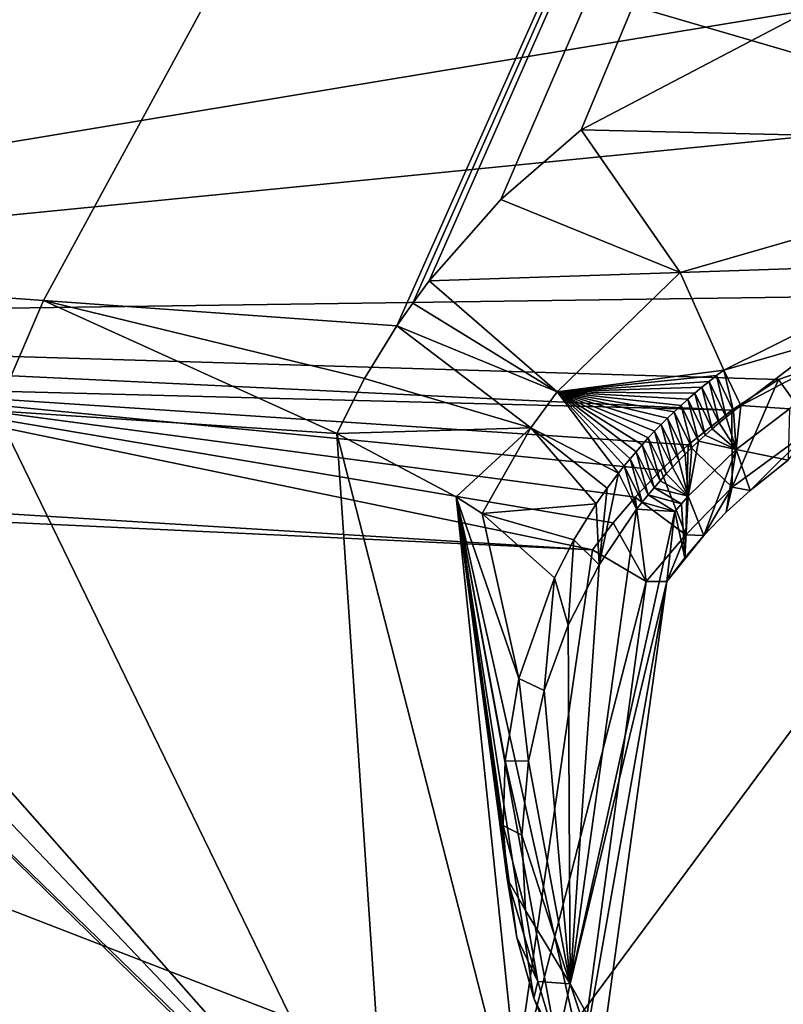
# Model space of a CAD drawing. Header units: millimetres. Extents: x -147 to 294, y -82 to 275.
# Tile 447 of 609: x 188.42 to 191.23, y 237.2 to 240.83. Entities that reach past the tile are written whole.
import ezdxf

# ---------------------------------------------------------------- set-up
doc = ezdxf.new("R2010")
doc.units = ezdxf.units.MM
doc.header["$LTSCALE"] = 67.506716
for name, color, linetype in [('1606', 7, 'CONTINUOUS'), ('1625', 7, 'CONTINUOUS'), ('1627', 7, 'CONTINUOUS'), ('1628', 7, 'CONTINUOUS'), ('1629', 7, 'CONTINUOUS'), ('1643', 7, 'CONTINUOUS'), ('1670', 7, 'CONTINUOUS'), ('1672', 7, 'CONTINUOUS'), ('1674', 7, 'CONTINUOUS'), ('1675', 7, 'CONTINUOUS'), ('1676', 7, 'CONTINUOUS'), ('1677', 7, 'CONTINUOUS'), ('1762', 7, 'CONTINUOUS'), ('1808', 7, 'CONTINUOUS'), ('2223', 7, 'CONTINUOUS'), ('2439', 7, 'CONTINUOUS'), ('2440', 7, 'CONTINUOUS'), ('2441', 7, 'CONTINUOUS'), ('2442', 7, 'CONTINUOUS'), ('2449', 7, 'CONTINUOUS'), ('2454', 7, 'CONTINUOUS'), ('2455', 7, 'CONTINUOUS'), ('2456', 7, 'CONTINUOUS'), ('2457', 7, 'CONTINUOUS'), ('2458', 7, 'CONTINUOUS'), ('2459', 7, 'CONTINUOUS'), ('2460', 7, 'CONTINUOUS'), ('2462', 7, 'CONTINUOUS'), ('3719', 7, 'CONTINUOUS'), ('457', 7, 'CONTINUOUS'), ('458', 7, 'CONTINUOUS'), ('485', 7, 'CONTINUOUS'), ('499', 7, 'CONTINUOUS'), ('522', 7, 'CONTINUOUS'), ('557', 7, 'CONTINUOUS'), ('601', 7, 'CONTINUOUS'), ('640', 7, 'CONTINUOUS'), ('841', 7, 'CONTINUOUS')]:
    doc.layers.add(name, color=color, linetype=linetype)

msp = doc.modelspace()

# ---------------------------------------------------------------- linework, layer by layer
at = {"layer": '1606', "linetype": 'CONTINUOUS'}
for points in [[(187.0712, 239.4696, -8.109), (189.7805, 236.3968, -8.3067), (187.0194, 239.2986, -8.1426), (187.0712, 239.4696, -8.109)], [(188.3286, 239.3845, -7.9837), (189.7805, 236.3968, -8.3067), (187.0712, 239.4696, -8.109), (188.3286, 239.3845, -7.9837)], [(189.585, 239.3013, -7.8651), (189.7805, 236.3968, -8.3067), (188.3286, 239.3845, -7.9837), (189.585, 239.3013, -7.8651)], [(187.0194, 239.2986, -8.1426), (189.7805, 236.3968, -8.3067), (186.9681, 239.1253, -8.1769), (187.0194, 239.2986, -8.1426)], [(189.7805, 236.3968, -8.3067), (190.9048, 235.2802, -8.3659), (186.9681, 239.1253, -8.1769), (189.7805, 236.3968, -8.3067)], [(186.9681, 239.1253, -8.1769), (190.9048, 235.2802, -8.3659), (190.1501, 230.931, -9.1616), (186.9681, 239.1253, -8.1769)], [(187.4093, 229.6132, -9.7263), (186.9681, 239.1253, -8.1769), (190.1501, 230.931, -9.1616), (187.4093, 229.6132, -9.7263)]]:
    msp.add_3dface(points, dxfattribs=at)
at = {"layer": '1625', "linetype": 'CONTINUOUS'}
msp.add_3dface([(187.202, 239.8861, -8.0262), (188.0006, 242.4567, -8.2618), (195.9043, 253.4007, -5.7726), (187.202, 239.8861, -8.0262)], dxfattribs=at)
at = {"layer": '1627', "linetype": 'CONTINUOUS'}
for points in [[(188.3286, 239.3845, -7.9837), (187.202, 239.8861, -8.0262), (188.5051, 239.7905, -7.8996), (188.3286, 239.3845, -7.9837)], [(189.585, 239.3013, -7.8651), (188.3286, 239.3845, -7.9837), (188.5051, 239.7905, -7.8996), (189.585, 239.3013, -7.8651)], [(189.6878, 239.5035, -7.8225), (189.585, 239.3013, -7.8651), (188.5051, 239.7905, -7.8996), (189.6878, 239.5035, -7.8225)], [(189.8064, 239.6973, -7.78), (189.6878, 239.5035, -7.8225), (188.5051, 239.7905, -7.8996), (189.8064, 239.6973, -7.78)]]:
    msp.add_3dface(points, dxfattribs=at)
at = {"layer": '1628', "linetype": 'CONTINUOUS'}
for points in [[(189.6878, 239.5035, -7.8225), (189.8064, 239.6973, -7.78), (190.3004, 239.3221, -7.5713), (189.6878, 239.5035, -7.8225)], [(189.585, 239.3013, -7.8651), (189.6878, 239.5035, -7.8225), (190.3004, 239.3221, -7.5713), (189.585, 239.3013, -7.8651)], [(190.0247, 239.0671, -7.7203), (189.585, 239.3013, -7.8651), (190.3004, 239.3221, -7.5713), (190.0247, 239.0671, -7.7203)], [(190.1213, 239.0057, -7.6407), (190.0247, 239.0671, -7.7203), (190.3004, 239.3221, -7.5713), (190.1213, 239.0057, -7.6407)], [(190.5406, 239.0417, -7.0309), (190.1213, 239.0057, -7.6407), (190.3004, 239.3221, -7.5713), (190.5406, 239.0417, -7.0309)], [(190.4585, 238.9087, -7.0628), (190.1213, 239.0057, -7.6407), (190.5406, 239.0417, -7.0309), (190.4585, 238.9087, -7.0628)], [(190.3868, 238.7696, -7.0938), (190.1213, 239.0057, -7.6407), (190.4585, 238.9087, -7.0628), (190.3868, 238.7696, -7.0938)]]:
    msp.add_3dface(points, dxfattribs=at)
at = {"layer": '1629', "linetype": 'CONTINUOUS'}
for points in [[(189.7805, 236.3968, -8.3067), (189.585, 239.3013, -7.8651), (190.282, 236.5878, -8.0422), (189.7805, 236.3968, -8.3067)], [(189.585, 239.3013, -7.8651), (190.0247, 239.0671, -7.7203), (190.282, 236.5878, -8.0422), (189.585, 239.3013, -7.8651)], [(190.0247, 239.0671, -7.7203), (190.1213, 239.0057, -7.6407), (190.2564, 238.3986, -7.1639), (190.0247, 239.0671, -7.7203)], [(190.282, 236.5878, -8.0422), (190.0247, 239.0671, -7.7203), (190.551, 236.7201, -7.318), (190.282, 236.5878, -8.0422)], [(190.551, 236.7201, -7.318), (190.0247, 239.0671, -7.7203), (190.4088, 236.9773, -7.313), (190.551, 236.7201, -7.318)], [(190.4088, 236.9773, -7.313), (190.0247, 239.0671, -7.7203), (190.3111, 237.22, -7.3012), (190.4088, 236.9773, -7.313)], [(190.3111, 237.22, -7.3012), (190.0247, 239.0671, -7.7203), (190.249, 237.4437, -7.2847), (190.3111, 237.22, -7.3012)], [(190.249, 237.4437, -7.2847), (190.0247, 239.0671, -7.7203), (190.2123, 237.6605, -7.2642), (190.249, 237.4437, -7.2847)], [(190.2123, 237.6605, -7.2642), (190.0247, 239.0671, -7.7203), (190.1983, 237.8564, -7.2425), (190.2123, 237.6605, -7.2642)], [(190.1983, 237.8564, -7.2425), (190.0247, 239.0671, -7.7203), (190.2058, 238.095, -7.2115), (190.1983, 237.8564, -7.2425)], [(190.2058, 238.095, -7.2115), (190.0247, 239.0671, -7.7203), (190.2564, 238.3986, -7.1639), (190.2058, 238.095, -7.2115)], [(190.1213, 239.0057, -7.6407), (190.3868, 238.7696, -7.0938), (190.2564, 238.3986, -7.1639), (190.1213, 239.0057, -7.6407)]]:
    msp.add_3dface(points, dxfattribs=at)
at = {"layer": '1643', "linetype": 'CONTINUOUS'}
for points in [[(187.202, 239.8861, -8.0262), (195.9043, 253.4007, -5.7726), (188.5051, 239.7905, -7.8996), (187.202, 239.8861, -8.0262)], [(195.9043, 253.4007, -5.7726), (189.8064, 239.6973, -7.78), (188.5051, 239.7905, -7.8996), (195.9043, 253.4007, -5.7726)], [(189.8064, 239.6973, -7.78), (195.9043, 253.4007, -5.7726), (189.8647, 239.7818, -7.761), (189.8064, 239.6973, -7.78)], [(189.8647, 239.7818, -7.761), (195.9043, 253.4007, -5.7726), (189.9254, 239.8636, -7.7422), (189.8647, 239.7818, -7.761)], [(189.9254, 239.8636, -7.7422), (195.9043, 253.4007, -5.7726), (190.1901, 240.1637, -7.6699), (189.9254, 239.8636, -7.7422)], [(190.1901, 240.1637, -7.6699), (195.9043, 253.4007, -5.7726), (190.485, 240.4206, -7.6024), (190.1901, 240.1637, -7.6699)], [(190.485, 240.4206, -7.6024), (195.9043, 253.4007, -5.7726), (191.4188, 240.9098, -7.443), (190.485, 240.4206, -7.6024)]]:
    msp.add_3dface(points, dxfattribs=at)
at = {"layer": '1670', "linetype": 'CONTINUOUS'}
for points in [[(187.9031, 247.5677, -4.5563), (184.3451, 239.7066, -6.0448), (195.314, 245.924, -4.1828), (187.9031, 247.5677, -4.5563)], [(184.3451, 239.7066, -6.0448), (196.0411, 244.8424, -4.2603), (195.314, 245.924, -4.1828), (184.3451, 239.7066, -6.0448)], [(196.0411, 244.8424, -4.2603), (184.3451, 239.7066, -6.0448), (197.4115, 244.2676, -4.2472), (196.0411, 244.8424, -4.2603)], [(197.4115, 244.2676, -4.2472), (184.3451, 239.7066, -6.0448), (205.9488, 243.2832, -4.0343), (197.4115, 244.2676, -4.2472)], [(205.9488, 243.2832, -4.0343), (184.3451, 239.7066, -6.0448), (204.3495, 241.686, -4.246), (205.9488, 243.2832, -4.0343)], [(184.3451, 239.7066, -6.0448), (192.1253, 239.8158, -5.2073), (204.3495, 241.686, -4.246), (184.3451, 239.7066, -6.0448)], [(191.212, 239.5001, -5.3371), (192.1253, 239.8158, -5.2073), (184.3451, 239.7066, -6.0448), (191.212, 239.5001, -5.3371)], [(191.0405, 239.3872, -5.3703), (191.212, 239.5001, -5.3371), (184.3451, 239.7066, -6.0448), (191.0405, 239.3872, -5.3703)], [(187.6165, 239.4753, -5.7033), (191.0405, 239.3872, -5.3703), (184.3451, 239.7066, -6.0448), (187.6165, 239.4753, -5.7033)], [(190.8791, 239.2589, -5.4052), (191.0405, 239.3872, -5.3703), (187.6165, 239.4753, -5.7033), (190.8791, 239.2589, -5.4052)]]:
    msp.add_3dface(points, dxfattribs=at)
at = {"layer": '1672', "linetype": 'CONTINUOUS'}
for points in [[(184.0931, 239.8335, -6.2882), (193.4176, 254.433, -3.5053), (193.2798, 254.7092, -3.7262), (184.0931, 239.8335, -6.2882)], [(187.9031, 247.5677, -4.5563), (193.4176, 254.433, -3.5053), (184.0931, 239.8335, -6.2882), (187.9031, 247.5677, -4.5563)]]:
    msp.add_3dface(points, dxfattribs=at)
at = {"layer": '1674', "linetype": 'CONTINUOUS'}
for points in [[(190.5272, 238.8722, -5.4992), (187.6165, 239.4753, -5.7033), (187.3741, 239.066, -5.7961), (190.5272, 238.8722, -5.4992)], [(190.8791, 239.2589, -5.4052), (187.6165, 239.4753, -5.7033), (190.7791, 239.1662, -5.429), (190.8791, 239.2589, -5.4052)], [(190.7791, 239.1662, -5.429), (187.6165, 239.4753, -5.7033), (190.684, 239.0669, -5.4536), (190.7791, 239.1662, -5.429)], [(190.684, 239.0669, -5.4536), (187.6165, 239.4753, -5.7033), (190.6034, 238.9723, -5.4762), (190.684, 239.0669, -5.4536)], [(190.6034, 238.9723, -5.4762), (187.6165, 239.4753, -5.7033), (190.5272, 238.8722, -5.4992), (190.6034, 238.9723, -5.4762)]]:
    msp.add_3dface(points, dxfattribs=at)
at = {"layer": '1675', "linetype": 'CONTINUOUS'}
for points in [[(190.8791, 239.2589, -5.4052), (190.7791, 239.1662, -5.429), (190.8711, 238.9276, -5.5742), (190.8791, 239.2589, -5.4052)], [(191.0414, 239.1036, -5.5225), (190.8791, 239.2589, -5.4052), (190.8711, 238.9276, -5.5742), (191.0414, 239.1036, -5.5225)], [(190.7791, 239.1662, -5.429), (190.684, 239.0669, -5.4536), (190.8711, 238.9276, -5.5742), (190.7791, 239.1662, -5.429)], [(190.9377, 238.9252, -5.8116), (191.0414, 239.1036, -5.5225), (190.8711, 238.9276, -5.5742), (190.9377, 238.9252, -5.8116)], [(191.0201, 239.0107, -5.7891), (191.0414, 239.1036, -5.5225), (190.9377, 238.9252, -5.8116), (191.0201, 239.0107, -5.7891)], [(191.1078, 239.0915, -5.7667), (191.0414, 239.1036, -5.5225), (191.0201, 239.0107, -5.7891), (191.1078, 239.0915, -5.7667)]]:
    msp.add_3dface(points, dxfattribs=at)
at = {"layer": '1676', "linetype": 'CONTINUOUS'}
for points in [[(191.212, 239.5001, -5.3371), (191.0405, 239.3872, -5.3703), (191.0414, 239.1036, -5.5225), (191.212, 239.5001, -5.3371)], [(191.212, 239.5001, -5.3371), (191.0414, 239.1036, -5.5225), (191.3402, 239.3222, -5.4587), (191.212, 239.5001, -5.3371)], [(191.0405, 239.3872, -5.3703), (190.8791, 239.2589, -5.4052), (191.0414, 239.1036, -5.5225), (191.0405, 239.3872, -5.3703)], [(191.0414, 239.1036, -5.5225), (191.1078, 239.0915, -5.7667), (191.3402, 239.3222, -5.4587), (191.0414, 239.1036, -5.5225)], [(191.3402, 239.3222, -5.4587), (191.1078, 239.0915, -5.7667), (191.2484, 239.2023, -5.7338), (191.3402, 239.3222, -5.4587)]]:
    msp.add_3dface(points, dxfattribs=at)
at = {"layer": '1677', "linetype": 'CONTINUOUS'}
msp.add_3dface([(192.1253, 239.8158, -5.2073), (191.212, 239.5001, -5.3371), (191.3402, 239.3222, -5.4587), (192.1253, 239.8158, -5.2073)], dxfattribs=at)
at = {"layer": '1762', "linetype": 'CONTINUOUS'}
for points in [[(183.9437, 239.9759, -7.3894), (193.1236, 254.9216, -4.8035), (184.1483, 237.4983, -7.9998), (183.9437, 239.9759, -7.3894)], [(184.1483, 237.4983, -7.9998), (193.1236, 254.9216, -4.8035), (185.317, 239.5026, -7.6464), (184.1483, 237.4983, -7.9998)], [(185.317, 239.5026, -7.6464), (193.1236, 254.9216, -4.8035), (194.2469, 254.0848, -5.1206), (185.317, 239.5026, -7.6464)]]:
    msp.add_3dface(points, dxfattribs=at)
at = {"layer": '1808', "linetype": 'CONTINUOUS'}
for points in [[(184.0931, 239.8335, -6.2882), (193.1236, 254.9216, -4.8035), (183.9437, 239.9759, -7.3894), (184.0931, 239.8335, -6.2882)], [(184.0931, 239.8335, -6.2882), (193.2798, 254.7092, -3.7262), (193.1236, 254.9216, -4.8035), (184.0931, 239.8335, -6.2882)]]:
    msp.add_3dface(points, dxfattribs=at)
at = {"layer": '2223', "linetype": 'CONTINUOUS'}
for points in [[(190.2306, 236.8304, -5.8496), (184.1835, 239.1702, -6.1548), (181.2966, 226.9352, -8.747), (190.2306, 236.8304, -5.8496)], [(190.5272, 238.8722, -5.4992), (187.3741, 239.066, -5.7961), (184.1835, 239.1702, -6.1548), (190.5272, 238.8722, -5.4992)], [(190.5272, 238.8722, -5.4992), (184.1835, 239.1702, -6.1548), (190.2306, 236.8304, -5.8496), (190.5272, 238.8722, -5.4992)]]:
    msp.add_3dface(points, dxfattribs=at)
at = {"layer": '2439', "linetype": 'CONTINUOUS'}
for points in [[(190.5272, 238.8722, -5.4992), (190.2306, 236.8304, -5.8496), (190.7252, 238.755, -5.6081), (190.5272, 238.8722, -5.4992)], [(190.7252, 238.755, -5.6081), (190.2306, 236.8304, -5.8496), (190.467, 236.8628, -5.9206), (190.7252, 238.755, -5.6081)], [(190.7252, 238.755, -5.6081), (190.467, 236.8628, -5.9206), (190.8011, 238.7561, -5.8533), (190.7252, 238.755, -5.6081)], [(190.8011, 238.7561, -5.8533), (190.467, 236.8628, -5.9206), (190.5516, 236.9517, -6.1483), (190.8011, 238.7561, -5.8533)]]:
    msp.add_3dface(points, dxfattribs=at)
at = {"layer": '2440', "linetype": 'CONTINUOUS'}
for points in [[(190.684, 239.0669, -5.4536), (190.6034, 238.9723, -5.4762), (190.7252, 238.755, -5.6081), (190.684, 239.0669, -5.4536)], [(190.8711, 238.9276, -5.5742), (190.684, 239.0669, -5.4536), (190.7252, 238.755, -5.6081), (190.8711, 238.9276, -5.5742)], [(190.6034, 238.9723, -5.4762), (190.5272, 238.8722, -5.4992), (190.7252, 238.755, -5.6081), (190.6034, 238.9723, -5.4762)], [(190.8711, 238.9276, -5.5742), (190.7252, 238.755, -5.6081), (190.8011, 238.7561, -5.8533), (190.8711, 238.9276, -5.5742)], [(190.9377, 238.9252, -5.8116), (190.8711, 238.9276, -5.5742), (190.8011, 238.7561, -5.8533), (190.9377, 238.9252, -5.8116)], [(190.9377, 238.9252, -5.8116), (190.8011, 238.7561, -5.8533), (190.8672, 238.8428, -5.8324), (190.9377, 238.9252, -5.8116)]]:
    msp.add_3dface(points, dxfattribs=at)
at = {"layer": '2441', "linetype": 'CONTINUOUS'}
for points in [[(190.8793, 239.0694, -6.4512), (190.8672, 238.8428, -5.8324), (190.8546, 239.0416, -6.4578), (190.8793, 239.0694, -6.4512)], [(190.9377, 238.9252, -5.8116), (190.8672, 238.8428, -5.8324), (190.8793, 239.0694, -6.4512), (190.9377, 238.9252, -5.8116)], [(190.8306, 239.0133, -6.4645), (190.8011, 238.7561, -5.8533), (190.4455, 237.2731, -6.7756), (190.8306, 239.0133, -6.4645)], [(190.8672, 238.8428, -5.8324), (190.8011, 238.7561, -5.8533), (190.8306, 239.0133, -6.4645), (190.8672, 238.8428, -5.8324)], [(190.8546, 239.0416, -6.4578), (190.8672, 238.8428, -5.8324), (190.8306, 239.0133, -6.4645), (190.8546, 239.0416, -6.4578)], [(190.8011, 238.7561, -5.8533), (190.5516, 236.9517, -6.1483), (190.4455, 237.2731, -6.7756), (190.8011, 238.7561, -5.8533)], [(190.4455, 237.2731, -6.7756), (190.5516, 236.9517, -6.1483), (190.9467, 236.3661, -6.8672), (190.4455, 237.2731, -6.7756)]]:
    msp.add_3dface(points, dxfattribs=at)
at = {"layer": '2442', "linetype": 'CONTINUOUS'}
for points in [[(191.2535, 239.3918, -6.3655), (191.2484, 239.2023, -5.7338), (191.0561, 239.2423, -6.4075), (191.2535, 239.3918, -6.3655)], [(190.9377, 238.9252, -5.8116), (190.8793, 239.0694, -6.4512), (191.0561, 239.2423, -6.4075), (190.9377, 238.9252, -5.8116)], [(191.0201, 239.0107, -5.7891), (190.9377, 238.9252, -5.8116), (191.0561, 239.2423, -6.4075), (191.0201, 239.0107, -5.7891)], [(191.1078, 239.0915, -5.7667), (191.0201, 239.0107, -5.7891), (191.0561, 239.2423, -6.4075), (191.1078, 239.0915, -5.7667)], [(191.2484, 239.2023, -5.7338), (191.1078, 239.0915, -5.7667), (191.0561, 239.2423, -6.4075), (191.2484, 239.2023, -5.7338)]]:
    msp.add_3dface(points, dxfattribs=at)
at = {"layer": '2449', "linetype": 'CONTINUOUS'}
for points in [[(190.8306, 239.0133, -6.4645), (190.4455, 237.2731, -6.7756), (190.6899, 239.0218, -6.4766), (190.8306, 239.0133, -6.4645)], [(190.6899, 239.0218, -6.4766), (190.4455, 237.2731, -6.7756), (190.5517, 238.8175, -6.5224), (190.6899, 239.0218, -6.4766)], [(190.5517, 238.8175, -6.5224), (190.4455, 237.2731, -6.7756), (190.4377, 238.5951, -6.5687), (190.5517, 238.8175, -6.5224)], [(190.4377, 238.5951, -6.5687), (190.4455, 237.2731, -6.7756), (190.3497, 238.3534, -6.6156), (190.4377, 238.5951, -6.5687)], [(190.3497, 238.3534, -6.6156), (190.4455, 237.2731, -6.7756), (190.2914, 238.0936, -6.6625), (190.3497, 238.3534, -6.6156)], [(190.2914, 238.0936, -6.6625), (190.4455, 237.2731, -6.7756), (190.2673, 237.8206, -6.7078), (190.2914, 238.0936, -6.6625)], [(190.2673, 237.8206, -6.7078), (190.4455, 237.2731, -6.7756), (190.28, 237.5428, -6.7501), (190.2673, 237.8206, -6.7078)], [(190.28, 237.5428, -6.7501), (190.4455, 237.2731, -6.7756), (190.3258, 237.2814, -6.7864), (190.28, 237.5428, -6.7501)], [(190.3258, 237.2814, -6.7864), (190.4455, 237.2731, -6.7756), (190.3958, 237.0492, -6.8157), (190.3258, 237.2814, -6.7864)], [(190.4455, 237.2731, -6.7756), (190.9467, 236.3661, -6.8672), (190.3958, 237.0492, -6.8157), (190.4455, 237.2731, -6.7756)]]:
    msp.add_3dface(points, dxfattribs=at)
at = {"layer": '2454', "linetype": 'CONTINUOUS'}
for points in [[(190.485, 240.4206, -7.6024), (191.4188, 240.9098, -7.443), (192.5057, 240.3716, -7.1751), (190.485, 240.4206, -7.6024)], [(190.485, 240.4206, -7.6024), (192.5057, 240.3716, -7.1751), (190.8497, 239.894, -7.422), (190.485, 240.4206, -7.6024)], [(192.5057, 240.3716, -7.1751), (192.4414, 239.9481, -6.5911), (190.8497, 239.894, -7.422), (192.5057, 240.3716, -7.1751)], [(190.8497, 239.894, -7.422), (192.4414, 239.9481, -6.5911), (191.0112, 239.5348, -6.8856), (190.8497, 239.894, -7.422)], [(191.0112, 239.5348, -6.8856), (192.4414, 239.9481, -6.5911), (191.6796, 239.8658, -6.7297), (191.0112, 239.5348, -6.8856)]]:
    msp.add_3dface(points, dxfattribs=at)
at = {"layer": '2455', "linetype": 'CONTINUOUS'}
for points in [[(190.1901, 240.1637, -7.6699), (190.485, 240.4206, -7.6024), (190.8497, 239.894, -7.422), (190.1901, 240.1637, -7.6699)], [(189.9254, 239.8636, -7.7422), (190.1901, 240.1637, -7.6699), (190.8497, 239.894, -7.422), (189.9254, 239.8636, -7.7422)], [(189.9254, 239.8636, -7.7422), (190.8497, 239.894, -7.422), (190.3966, 239.4542, -7.5401), (189.9254, 239.8636, -7.7422)], [(190.8497, 239.894, -7.422), (191.0112, 239.5348, -6.8856), (190.3966, 239.4542, -7.5401), (190.8497, 239.894, -7.422)], [(190.3966, 239.4542, -7.5401), (191.0112, 239.5348, -6.8856), (190.984, 239.5141, -6.8929), (190.3966, 239.4542, -7.5401)], [(190.9571, 239.4931, -6.9002), (190.3966, 239.4542, -7.5401), (190.984, 239.5141, -6.8929), (190.9571, 239.4931, -6.9002)], [(190.9306, 239.4716, -6.9075), (190.3966, 239.4542, -7.5401), (190.9571, 239.4931, -6.9002), (190.9306, 239.4716, -6.9075)], [(190.9045, 239.4496, -6.9148), (190.3966, 239.4542, -7.5401), (190.9306, 239.4716, -6.9075), (190.9045, 239.4496, -6.9148)], [(190.6229, 239.1553, -7.0016), (190.3966, 239.4542, -7.5401), (190.644, 239.1819, -6.9945), (190.6229, 239.1553, -7.0016)], [(190.644, 239.1819, -6.9945), (190.3966, 239.4542, -7.5401), (190.6656, 239.2081, -6.9873), (190.644, 239.1819, -6.9945)], [(190.6656, 239.2081, -6.9873), (190.3966, 239.4542, -7.5401), (190.6876, 239.234, -6.9802), (190.6656, 239.2081, -6.9873)], [(190.6876, 239.234, -6.9802), (190.3966, 239.4542, -7.5401), (190.71, 239.2595, -6.973), (190.6876, 239.234, -6.9802)], [(190.71, 239.2595, -6.973), (190.3966, 239.4542, -7.5401), (190.7329, 239.2846, -6.9658), (190.71, 239.2595, -6.973)], [(190.7329, 239.2846, -6.9658), (190.3966, 239.4542, -7.5401), (190.7562, 239.3094, -6.9585), (190.7329, 239.2846, -6.9658)], [(190.7562, 239.3094, -6.9585), (190.3966, 239.4542, -7.5401), (190.7799, 239.3337, -6.9513), (190.7562, 239.3094, -6.9585)], [(190.7799, 239.3337, -6.9513), (190.3966, 239.4542, -7.5401), (190.804, 239.3577, -6.944), (190.7799, 239.3337, -6.9513)], [(190.804, 239.3577, -6.944), (190.3966, 239.4542, -7.5401), (190.8285, 239.3813, -6.9367), (190.804, 239.3577, -6.944)], [(190.8285, 239.3813, -6.9367), (190.3966, 239.4542, -7.5401), (190.8535, 239.4045, -6.9294), (190.8285, 239.3813, -6.9367)], [(190.8535, 239.4045, -6.9294), (190.3966, 239.4542, -7.5401), (190.8788, 239.4273, -6.9221), (190.8535, 239.4045, -6.9294)], [(190.8788, 239.4273, -6.9221), (190.3966, 239.4542, -7.5401), (190.9045, 239.4496, -6.9148), (190.8788, 239.4273, -6.9221)]]:
    msp.add_3dface(points, dxfattribs=at)
at = {"layer": '2456', "linetype": 'CONTINUOUS'}
for points in [[(189.8647, 239.7818, -7.761), (189.9254, 239.8636, -7.7422), (190.3966, 239.4542, -7.5401), (189.8647, 239.7818, -7.761)], [(189.8064, 239.6973, -7.78), (189.8647, 239.7818, -7.761), (190.3966, 239.4542, -7.5401), (189.8064, 239.6973, -7.78)], [(190.3004, 239.3221, -7.5713), (189.8064, 239.6973, -7.78), (190.3966, 239.4542, -7.5401), (190.3004, 239.3221, -7.5713)], [(190.3004, 239.3221, -7.5713), (190.3966, 239.4542, -7.5401), (190.6229, 239.1553, -7.0016), (190.3004, 239.3221, -7.5713)], [(190.5406, 239.0417, -7.0309), (190.3004, 239.3221, -7.5713), (190.5808, 239.0993, -7.0163), (190.5406, 239.0417, -7.0309)], [(190.3004, 239.3221, -7.5713), (190.6229, 239.1553, -7.0016), (190.5808, 239.0993, -7.0163), (190.3004, 239.3221, -7.5713)]]:
    msp.add_3dface(points, dxfattribs=at)
at = {"layer": '2457', "linetype": 'CONTINUOUS'}
for points in [[(190.6899, 239.0218, -6.4766), (190.5517, 238.8175, -6.5224), (190.6229, 239.1553, -7.0016), (190.6899, 239.0218, -6.4766)], [(190.6229, 239.1553, -7.0016), (190.5517, 238.8175, -6.5224), (190.5808, 239.0993, -7.0163), (190.6229, 239.1553, -7.0016)], [(190.5517, 238.8175, -6.5224), (190.5406, 239.0417, -7.0309), (190.5808, 239.0993, -7.0163), (190.5517, 238.8175, -6.5224)], [(190.4585, 238.9087, -7.0628), (190.5406, 239.0417, -7.0309), (190.5517, 238.8175, -6.5224), (190.4585, 238.9087, -7.0628)], [(190.3868, 238.7696, -7.0938), (190.4585, 238.9087, -7.0628), (190.4377, 238.5951, -6.5687), (190.3868, 238.7696, -7.0938)], [(190.4585, 238.9087, -7.0628), (190.5517, 238.8175, -6.5224), (190.4377, 238.5951, -6.5687), (190.4585, 238.9087, -7.0628)], [(190.2564, 238.3986, -7.1639), (190.3868, 238.7696, -7.0938), (190.3497, 238.3534, -6.6156), (190.2564, 238.3986, -7.1639)], [(190.3868, 238.7696, -7.0938), (190.4377, 238.5951, -6.5687), (190.3497, 238.3534, -6.6156), (190.3868, 238.7696, -7.0938)], [(190.2058, 238.095, -7.2115), (190.2564, 238.3986, -7.1639), (190.2914, 238.0936, -6.6625), (190.2058, 238.095, -7.2115)], [(190.2564, 238.3986, -7.1639), (190.3497, 238.3534, -6.6156), (190.2914, 238.0936, -6.6625), (190.2564, 238.3986, -7.1639)], [(190.1983, 237.8564, -7.2425), (190.2058, 238.095, -7.2115), (190.2673, 237.8206, -6.7078), (190.1983, 237.8564, -7.2425)], [(190.2058, 238.095, -7.2115), (190.2914, 238.0936, -6.6625), (190.2673, 237.8206, -6.7078), (190.2058, 238.095, -7.2115)], [(190.2123, 237.6605, -7.2642), (190.1983, 237.8564, -7.2425), (190.28, 237.5428, -6.7501), (190.2123, 237.6605, -7.2642)], [(190.1983, 237.8564, -7.2425), (190.2673, 237.8206, -6.7078), (190.28, 237.5428, -6.7501), (190.1983, 237.8564, -7.2425)], [(190.249, 237.4437, -7.2847), (190.2123, 237.6605, -7.2642), (190.3258, 237.2814, -6.7864), (190.249, 237.4437, -7.2847)], [(190.2123, 237.6605, -7.2642), (190.28, 237.5428, -6.7501), (190.3258, 237.2814, -6.7864), (190.2123, 237.6605, -7.2642)], [(190.3111, 237.22, -7.3012), (190.249, 237.4437, -7.2847), (190.3258, 237.2814, -6.7864), (190.3111, 237.22, -7.3012)], [(190.3111, 237.22, -7.3012), (190.3258, 237.2814, -6.7864), (190.3958, 237.0492, -6.8157), (190.3111, 237.22, -7.3012)], [(190.4088, 236.9773, -7.313), (190.3111, 237.22, -7.3012), (190.3958, 237.0492, -6.8157), (190.4088, 236.9773, -7.313)]]:
    msp.add_3dface(points, dxfattribs=at)
at = {"layer": '2458', "linetype": 'CONTINUOUS'}
for points in [[(190.984, 239.5141, -6.8929), (191.0112, 239.5348, -6.8856), (191.0464, 239.3829, -6.3866), (190.984, 239.5141, -6.8929)], [(191.0464, 239.3829, -6.3866), (191.0112, 239.5348, -6.8856), (191.0733, 239.4037, -6.3808), (191.0464, 239.3829, -6.3866)], [(190.9306, 239.4716, -6.9075), (190.9571, 239.4931, -6.9002), (190.9938, 239.3399, -6.3982), (190.9306, 239.4716, -6.9075)], [(190.9571, 239.4931, -6.9002), (190.984, 239.5141, -6.8929), (191.0199, 239.3616, -6.3924), (190.9571, 239.4931, -6.9002)], [(190.9938, 239.3399, -6.3982), (190.9571, 239.4931, -6.9002), (191.0199, 239.3616, -6.3924), (190.9938, 239.3399, -6.3982)], [(191.0199, 239.3616, -6.3924), (190.984, 239.5141, -6.8929), (191.0464, 239.3829, -6.3866), (191.0199, 239.3616, -6.3924)], [(190.8788, 239.4273, -6.9221), (190.9045, 239.4496, -6.9148), (190.9428, 239.2953, -6.41), (190.8788, 239.4273, -6.9221)], [(190.9045, 239.4496, -6.9148), (190.9306, 239.4716, -6.9075), (190.9681, 239.3178, -6.4041), (190.9045, 239.4496, -6.9148)], [(190.9428, 239.2953, -6.41), (190.9045, 239.4496, -6.9148), (190.9681, 239.3178, -6.4041), (190.9428, 239.2953, -6.41)], [(190.9681, 239.3178, -6.4041), (190.9306, 239.4716, -6.9075), (190.9938, 239.3399, -6.3982), (190.9681, 239.3178, -6.4041)], [(190.8535, 239.4045, -6.9294), (190.8788, 239.4273, -6.9221), (190.9178, 239.2724, -6.416), (190.8535, 239.4045, -6.9294)], [(190.9178, 239.2724, -6.416), (190.8788, 239.4273, -6.9221), (190.9428, 239.2953, -6.41), (190.9178, 239.2724, -6.416)], [(190.804, 239.3577, -6.944), (190.8285, 239.3813, -6.9367), (190.8689, 239.2253, -6.4279), (190.804, 239.3577, -6.944)], [(190.8285, 239.3813, -6.9367), (190.8535, 239.4045, -6.9294), (190.8932, 239.249, -6.4219), (190.8285, 239.3813, -6.9367)], [(190.8689, 239.2253, -6.4279), (190.8285, 239.3813, -6.9367), (190.8932, 239.249, -6.4219), (190.8689, 239.2253, -6.4279)], [(190.8932, 239.249, -6.4219), (190.8535, 239.4045, -6.9294), (190.9178, 239.2724, -6.416), (190.8932, 239.249, -6.4219)], [(190.7799, 239.3337, -6.9513), (190.804, 239.3577, -6.944), (190.8451, 239.2011, -6.434), (190.7799, 239.3337, -6.9513)], [(190.8451, 239.2011, -6.434), (190.804, 239.3577, -6.944), (190.8689, 239.2253, -6.4279), (190.8451, 239.2011, -6.434)], [(190.7329, 239.2846, -6.9658), (190.7562, 239.3094, -6.9585), (190.7987, 239.1518, -6.4461), (190.7329, 239.2846, -6.9658)], [(190.7562, 239.3094, -6.9585), (190.7799, 239.3337, -6.9513), (190.8217, 239.1766, -6.44), (190.7562, 239.3094, -6.9585)], [(190.7987, 239.1518, -6.4461), (190.7562, 239.3094, -6.9585), (190.8217, 239.1766, -6.44), (190.7987, 239.1518, -6.4461)], [(190.8217, 239.1766, -6.44), (190.7799, 239.3337, -6.9513), (190.8451, 239.2011, -6.434), (190.8217, 239.1766, -6.44)], [(190.71, 239.2595, -6.973), (190.7329, 239.2846, -6.9658), (190.7761, 239.1265, -6.4521), (190.71, 239.2595, -6.973)], [(190.7761, 239.1265, -6.4521), (190.7329, 239.2846, -6.9658), (190.7987, 239.1518, -6.4461), (190.7761, 239.1265, -6.4521)], [(190.6656, 239.2081, -6.9873), (190.6876, 239.234, -6.9802), (190.7322, 239.0749, -6.4643), (190.6656, 239.2081, -6.9873)], [(190.6876, 239.234, -6.9802), (190.71, 239.2595, -6.973), (190.7539, 239.1009, -6.4582), (190.6876, 239.234, -6.9802)], [(190.7322, 239.0749, -6.4643), (190.6876, 239.234, -6.9802), (190.7539, 239.1009, -6.4582), (190.7322, 239.0749, -6.4643)], [(190.7539, 239.1009, -6.4582), (190.71, 239.2595, -6.973), (190.7761, 239.1265, -6.4521), (190.7539, 239.1009, -6.4582)], [(190.644, 239.1819, -6.9945), (190.6656, 239.2081, -6.9873), (190.7108, 239.0485, -6.4704), (190.644, 239.1819, -6.9945)], [(190.7108, 239.0485, -6.4704), (190.6656, 239.2081, -6.9873), (190.7322, 239.0749, -6.4643), (190.7108, 239.0485, -6.4704)], [(190.6899, 239.0218, -6.4766), (190.6229, 239.1553, -7.0016), (190.644, 239.1819, -6.9945), (190.6899, 239.0218, -6.4766)], [(190.6899, 239.0218, -6.4766), (190.644, 239.1819, -6.9945), (190.7108, 239.0485, -6.4704), (190.6899, 239.0218, -6.4766)]]:
    msp.add_3dface(points, dxfattribs=at)
at = {"layer": '2459', "linetype": 'CONTINUOUS'}
for points in [[(191.0561, 239.2423, -6.4075), (191.0199, 239.3616, -6.3924), (191.0464, 239.3829, -6.3866), (191.0561, 239.2423, -6.4075)], [(191.0561, 239.2423, -6.4075), (191.0464, 239.3829, -6.3866), (191.0733, 239.4037, -6.3808), (191.0561, 239.2423, -6.4075)], [(191.2535, 239.3918, -6.3655), (191.0561, 239.2423, -6.4075), (191.0733, 239.4037, -6.3808), (191.2535, 239.3918, -6.3655)], [(191.0561, 239.2423, -6.4075), (190.9681, 239.3178, -6.4041), (190.9938, 239.3399, -6.3982), (191.0561, 239.2423, -6.4075)], [(191.0561, 239.2423, -6.4075), (190.9938, 239.3399, -6.3982), (191.0199, 239.3616, -6.3924), (191.0561, 239.2423, -6.4075)], [(191.0561, 239.2423, -6.4075), (190.9428, 239.2953, -6.41), (190.9681, 239.3178, -6.4041), (191.0561, 239.2423, -6.4075)], [(191.0561, 239.2423, -6.4075), (190.8793, 239.0694, -6.4512), (190.9178, 239.2724, -6.416), (191.0561, 239.2423, -6.4075)], [(190.8793, 239.0694, -6.4512), (190.8932, 239.249, -6.4219), (190.9178, 239.2724, -6.416), (190.8793, 239.0694, -6.4512)], [(191.0561, 239.2423, -6.4075), (190.9178, 239.2724, -6.416), (190.9428, 239.2953, -6.41), (191.0561, 239.2423, -6.4075)], [(190.8793, 239.0694, -6.4512), (190.8689, 239.2253, -6.4279), (190.8932, 239.249, -6.4219), (190.8793, 239.0694, -6.4512)], [(190.8793, 239.0694, -6.4512), (190.8217, 239.1766, -6.44), (190.8451, 239.2011, -6.434), (190.8793, 239.0694, -6.4512)], [(190.8793, 239.0694, -6.4512), (190.8451, 239.2011, -6.434), (190.8689, 239.2253, -6.4279), (190.8793, 239.0694, -6.4512)], [(190.8793, 239.0694, -6.4512), (190.7987, 239.1518, -6.4461), (190.8217, 239.1766, -6.44), (190.8793, 239.0694, -6.4512)], [(190.8793, 239.0694, -6.4512), (190.7539, 239.1009, -6.4582), (190.7761, 239.1265, -6.4521), (190.8793, 239.0694, -6.4512)], [(190.8793, 239.0694, -6.4512), (190.7761, 239.1265, -6.4521), (190.7987, 239.1518, -6.4461), (190.8793, 239.0694, -6.4512)], [(190.8546, 239.0416, -6.4578), (190.7322, 239.0749, -6.4643), (190.7539, 239.1009, -6.4582), (190.8546, 239.0416, -6.4578)], [(190.8793, 239.0694, -6.4512), (190.8546, 239.0416, -6.4578), (190.7539, 239.1009, -6.4582), (190.8793, 239.0694, -6.4512)], [(190.8306, 239.0133, -6.4645), (190.6899, 239.0218, -6.4766), (190.7108, 239.0485, -6.4704), (190.8306, 239.0133, -6.4645)], [(190.8306, 239.0133, -6.4645), (190.7108, 239.0485, -6.4704), (190.7322, 239.0749, -6.4643), (190.8306, 239.0133, -6.4645)], [(190.8546, 239.0416, -6.4578), (190.8306, 239.0133, -6.4645), (190.7322, 239.0749, -6.4643), (190.8546, 239.0416, -6.4578)]]:
    msp.add_3dface(points, dxfattribs=at)
at = {"layer": '2460', "linetype": 'CONTINUOUS'}
msp.add_3dface([(191.2535, 239.3918, -6.3655), (191.0733, 239.4037, -6.3808), (191.7073, 239.7366, -6.2714), (191.2535, 239.3918, -6.3655)], dxfattribs=at)
at = {"layer": '2462', "linetype": 'CONTINUOUS'}
for points in [[(191.0112, 239.5348, -6.8856), (191.6796, 239.8658, -6.7297), (191.0733, 239.4037, -6.3808), (191.0112, 239.5348, -6.8856)], [(191.0733, 239.4037, -6.3808), (191.6796, 239.8658, -6.7297), (191.7073, 239.7366, -6.2714), (191.0733, 239.4037, -6.3808)]]:
    msp.add_3dface(points, dxfattribs=at)
at = {"layer": '3719', "linetype": 'CONTINUOUS'}
msp.add_3dface([(185.317, 239.5026, -7.6464), (194.2469, 254.0848, -5.1206), (184.7658, 240.8451, -13.3562), (185.317, 239.5026, -7.6464)], dxfattribs=at)
at = {"layer": '457', "linetype": 'CONTINUOUS'}
msp.add_3dface([(183.6817, 239.8414, -6.1959), (192.9496, 254.9334, -3.5893), (181.5747, 241.0412, -7.8958), (183.6817, 239.8414, -6.1959)], dxfattribs=at)
at = {"layer": '458', "linetype": 'CONTINUOUS'}
for points in [[(192.9496, 254.9334, -3.5893), (183.6817, 239.8414, -6.1959), (193.044, 254.8279, -3.6171), (192.9496, 254.9334, -3.5893)], [(193.044, 254.8279, -3.6171), (183.6817, 239.8414, -6.1959), (183.8157, 239.7912, -6.2149), (193.044, 254.8279, -3.6171)], [(193.044, 254.8279, -3.6171), (183.8157, 239.7912, -6.2149), (193.101, 254.8097, -3.7534), (193.044, 254.8279, -3.6171)], [(193.101, 254.8097, -3.7534), (183.8157, 239.7912, -6.2149), (183.8697, 239.7892, -6.3508), (193.101, 254.8097, -3.7534)]]:
    msp.add_3dface(points, dxfattribs=at)
at = {"layer": '485', "linetype": 'CONTINUOUS'}
for points in [[(183.7279, 240.0053, -7.5664), (192.9655, 255.086, -4.9544), (183.7773, 239.9528, -7.2097), (183.7279, 240.0053, -7.5664)], [(183.7773, 239.9528, -7.2097), (192.9655, 255.086, -4.9544), (183.8172, 239.8707, -6.8435), (183.7773, 239.9528, -7.2097)], [(192.9655, 255.086, -4.9544), (183.8434, 239.8153, -6.5595), (183.8172, 239.8707, -6.8435), (192.9655, 255.086, -4.9544)], [(183.8568, 239.8028, -6.4548), (183.8434, 239.8153, -6.5595), (192.9655, 255.086, -4.9544), (183.8568, 239.8028, -6.4548)], [(183.8697, 239.7892, -6.3508), (183.8568, 239.8028, -6.4548), (192.9655, 255.086, -4.9544), (183.8697, 239.7892, -6.3508)], [(193.101, 254.8097, -3.7534), (183.8697, 239.7892, -6.3508), (192.9655, 255.086, -4.9544), (193.101, 254.8097, -3.7534)]]:
    msp.add_3dface(points, dxfattribs=at)
at = {"layer": '499', "linetype": 'CONTINUOUS'}
for points in [[(179.4951, 244.1441, -22.3706), (189.7696, 260.8421, -19.4657), (192.7815, 240.2614, -27.4084), (179.4951, 244.1441, -22.3706)], [(189.7696, 260.8421, -19.4657), (211.4978, 250.5133, -27.9949), (192.7815, 240.2614, -27.4084), (189.7696, 260.8421, -19.4657)]]:
    msp.add_3dface(points, dxfattribs=at)
at = {"layer": '522', "linetype": 'CONTINUOUS'}
for points in [[(192.9655, 255.086, -4.9544), (183.7279, 240.0053, -7.5664), (184.3439, 239.9209, -7.6513), (192.9655, 255.086, -4.9544)], [(193.4227, 254.6931, -5.096), (192.9655, 255.086, -4.9544), (184.3439, 239.9209, -7.6513), (193.4227, 254.6931, -5.096)]]:
    msp.add_3dface(points, dxfattribs=at)
at = {"layer": '557', "linetype": 'CONTINUOUS'}
for points in [[(179.4951, 244.1441, -22.3706), (192.7815, 240.2614, -27.4084), (175.102, 216.4034, -28.5238), (179.4951, 244.1441, -22.3706)], [(175.102, 216.4034, -28.5238), (192.7815, 240.2614, -27.4084), (203.7495, 217.597, -36.6176), (175.102, 216.4034, -28.5238)]]:
    msp.add_3dface(points, dxfattribs=at)
at = {"layer": '601', "linetype": 'CONTINUOUS'}
msp.add_3dface([(180.0209, 232.0505, -23.733), (191.5913, 251.9394, -20.2239), (186.4997, 245.2604, -21.0802), (180.0209, 232.0505, -23.733)], dxfattribs=at)
at = {"layer": '640', "linetype": 'CONTINUOUS'}
for points in [[(193.4227, 254.6931, -5.096), (184.3439, 239.9209, -7.6513), (192.709, 255.4932, -9.6983), (193.4227, 254.6931, -5.096)], [(192.709, 255.4932, -9.6983), (184.3439, 239.9209, -7.6513), (188.0719, 249.8424, -10.5531), (192.709, 255.4932, -9.6983)]]:
    msp.add_3dface(points, dxfattribs=at)
at = {"layer": '841', "linetype": 'CONTINUOUS'}
msp.add_3dface([(191.5913, 251.9394, -20.2239), (180.0209, 232.0505, -23.733), (209.084, 231.2837, -32.4407), (191.5913, 251.9394, -20.2239)], dxfattribs=at)

doc.saveas('drawing.dxf')
